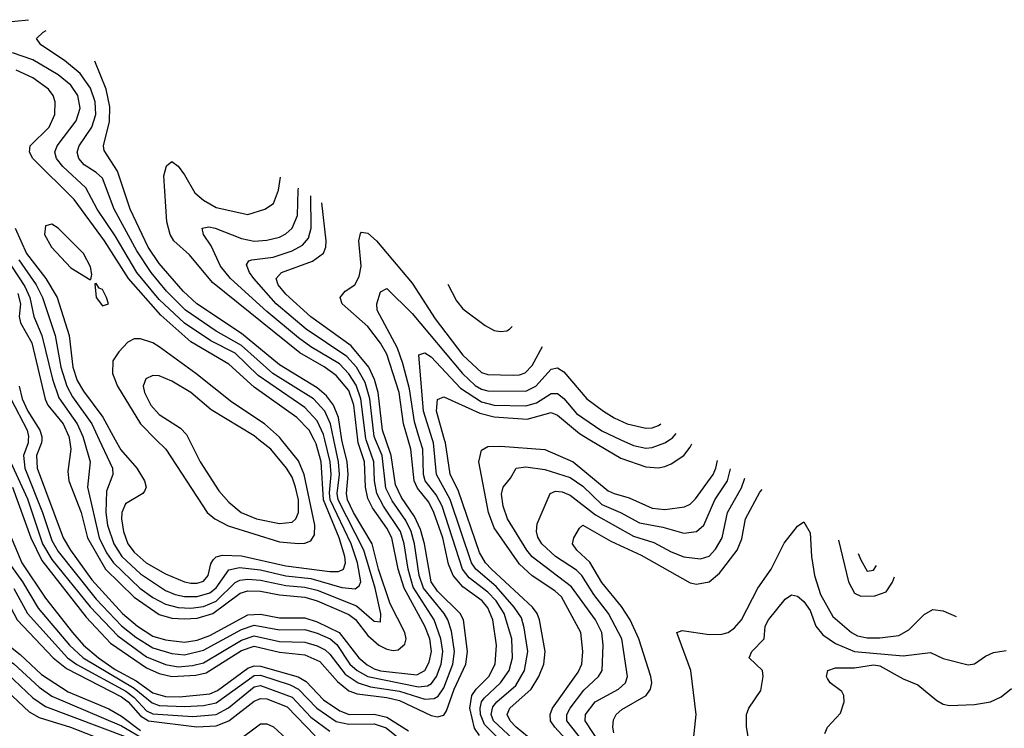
# Model space of a CAD drawing. Header units: inches. Extents: x 884549 to 1028252, y 526810 to 653624.
# Tile 1053 of 1056: x 1011888 to 1015004, y 649086 to 651330. Entities that reach past the tile are written whole.
import ezdxf

# ---------------------------------------------------------------- set-up
doc = ezdxf.new("R2010")
doc.units = ezdxf.units.IN
doc.header["$MEASUREMENT"] = 0
doc.layers.add('B0614', color=7, linetype='Continuous')
doc.layers.add('B0615', color=7, linetype='Continuous')

msp = doc.modelspace()

# ---------------------------------------------------------------- linework, layer by layer
at = {"layer": 'B0614', "color": 5}
for points, elevation in [([(1011335, 650000), (1011338.8, 649990), (1011406.7, 649906.7), (1011451, 649891), (1011473, 649873), (1011540.1, 649750), (1011562.9, 649650), (1011576.1, 649630), (1011621.8, 649590), (1011636.9, 649570), (1011659.4, 649490), (1011693.5, 649430), (1011712.3, 649370), (1011725.9, 649345.9), (1011756.1, 649316.1), (1011850, 649259), (1011930, 649183.1), (1011970, 649155.6), (1012230, 649057.8)], 3040), ([(1011398.3, 650000), (1011430, 649956.3), (1011483.1, 649943.1), (1011497.1, 649930), (1011531.1, 649851.1), (1011594.7, 649750), (1011599.7, 649690), (1011607.3, 649667.3), (1011616.7, 649650), (1011670.7, 649590.7), (1011692.9, 649512.9), (1011733.6, 649450), (1011768.9, 649370), (1011787.5, 649347.5), (1011870, 649290.5), (1011950, 649216.4), (1011990, 649188.6), (1012210, 649094.2), (1012290, 649048.2)], 3060), ([(1011497.4, 650000), (1011526.7, 649986.7), (1011540.9, 649970), (1011553.1, 649910), (1011569.3, 649870), (1011592.9, 649830), (1011638.4, 649770), (1011644.4, 649710), (1011655.2, 649675.2), (1011703.5, 649610), (1011728.9, 649530), (1011768.2, 649470), (1011810, 649390.9), (1011828.8, 649368.8), (1011890, 649320.2), (1011957, 649257), (1012042.1, 649202.1), (1012170, 649148.4), (1012210, 649125), (1012270, 649079.8)], 3080), ([(1011635.3, 650000), (1011634.6, 649950), (1011641.5, 649910), (1011670, 649850.1), (1011710, 649800.1), (1011731.7, 649711.7), (1011765.9, 649645.9), (1011792.1, 649572.1), (1011838.2, 649510), (1011880.4, 649430), (1011993.7, 649310), (1012036.1, 649276.1), (1012210, 649186.5), (1012231.5, 649170), (1012270, 649125.6), (1012295.7, 649110), (1012448.9, 649091.1), (1012510, 649093.9), (1012550.3, 649109.7), (1012630, 649172), (1012650, 649180.6), (1012670, 649180), (1012734.2, 649154.2), (1012822.8, 649062.8)], 3120), ([(1011859.6, 649930), (1011913, 649813), (1011960.2, 649670), (1011990, 649620.6), (1012110.9, 649470.9), (1012198.8, 649378.8), (1012290, 649313.2), (1012350, 649289), (1012390, 649281.2), (1012435, 649285), (1012470, 649293.6), (1012590, 649365.3), (1012630, 649379), (1012710, 649361.8), (1012790, 649359.2), (1012830, 649347.5), (1012854.9, 649334.9), (1012870, 649321.6), (1012917.9, 649257.9), (1012959.1, 649230), (1012998.3, 649218.3), (1013090, 649204.5), (1013170, 649179.2), (1013199.3, 649180.7), (1013212, 649188), (1013230, 649214.3), (1013259.3, 649290), (1013264.1, 649330), (1013254.4, 649394.4), (1013243.2, 649430), (1013231.4, 649450), (1013166.4, 649530), (1013152.6, 649570), (1013137.2, 649670), (1013126.5, 649710), (1013110, 649744.4), (1013066.9, 649806.9), (1013046.8, 649846.8), (1013035.3, 649950), (1013014.2, 650000)], 3240), ([(1011865.8, 649850), (1011923.3, 649690), (1011958.1, 649618.1), (1012098.6, 649438.6), (1012175.8, 649355.8), (1012290, 649278.2), (1012330, 649260.3), (1012370, 649250.7), (1012445.2, 649254.8), (1012478.4, 649261.6), (1012590, 649333.1), (1012630, 649346.6), (1012710, 649327.8), (1012790, 649318.6), (1012837.6, 649297.6), (1012894.2, 649234.2), (1012930, 649205.6), (1012955.6, 649195.6), (1013050, 649184.5), (1013090, 649174.9), (1013190, 649127.3), (1013210, 649122.8), (1013230, 649128.4), (1013238.7, 649141.3), (1013262.8, 649210), (1013300.2, 649290), (1013305.1, 649330), (1013292.1, 649430), (1013281.6, 649450), (1013210, 649520.9), (1013190.4, 649550.4), (1013169, 649670), (1013156, 649716), (1013137.5, 649757.5), (1013096.8, 649816.8), (1013077.3, 649857.3), (1013063.7, 649950), (1013046.7, 650000)], 3220), ([(1011915.5, 650000), (1011914.5, 649990), (1011900.5, 649950), (1011904.8, 649910), (1011960.6, 649770), (1011990, 649681), (1012010, 649645.8), (1012130, 649495.5), (1012210, 649410.9), (1012255.3, 649375.3), (1012310, 649340.9), (1012370, 649323.2), (1012410, 649319.3), (1012470, 649333.6), (1012590, 649399), (1012630, 649413.1), (1012710, 649398.7), (1012790, 649399), (1012830, 649387.9), (1012870.6, 649370), (1012891.6, 649351.6), (1012933.4, 649290), (1012955.6, 649270), (1012990, 649250.5), (1013150, 649217.7), (1013178.9, 649221.1), (1013191.8, 649228.2), (1013207.6, 649250), (1013222.3, 649290), (1013227.1, 649330), (1013221.3, 649370), (1013199.5, 649430), (1013133.7, 649533.7), (1013117.5, 649590), (1013104.5, 649670), (1013092.7, 649710), (1013039.3, 649790), (1013018.4, 649830), (1013010.9, 649870), (1013009.2, 649930), (1012984.8, 650000)], 3260), ([(1011957.8, 650000), (1011957.2, 649990), (1011941.7, 649950), (1011943.1, 649910), (1012026, 649690), (1012049.2, 649650), (1012116.4, 649556.4), (1012213.2, 649450), (1012261.4, 649410), (1012310, 649378.6), (1012350, 649366.8), (1012410, 649359.2), (1012450, 649365), (1012490, 649380.7), (1012610, 649445.5), (1012650, 649448.2), (1012710, 649436.3), (1012790, 649435.8), (1012830, 649423.3), (1012899.5, 649390), (1012961.9, 649310), (1012987.5, 649287.5), (1013010, 649275), (1013030, 649268.4), (1013144.7, 649255.3), (1013170, 649269.1), (1013184.4, 649295.6), (1013191.7, 649330), (1013185.8, 649370), (1013170.2, 649410.2), (1013104.9, 649530), (1013085.8, 649590), (1013065.6, 649690), (1013050, 649720.2), (1013004.6, 649784.6), (1012990, 649814.5), (1012982.5, 649850), (1012978.8, 649930), (1012959.4, 649990), (1012958.2, 650000)], 3280), ([(1012045.3, 650000), (1012049.8, 649970), (1012041, 649899), (1012043.8, 649870), (1012082.4, 649770), (1012103.1, 649690), (1012159.4, 649590), (1012250, 649502), (1012330, 649447), (1012370, 649435.4), (1012410, 649432.6), (1012450, 649435.4), (1012499.7, 649450), (1012586.1, 649513.9), (1012610, 649522.2), (1012650, 649521), (1012710, 649509), (1012790, 649502), (1012830, 649490.4), (1012930, 649447), (1012950.8, 649430.8), (1012990, 649380.8), (1013024.9, 649350), (1013050, 649336.9), (1013070, 649332.4), (1013085.6, 649334.4), (1013107.4, 649352.6), (1013110.9, 649370), (1013107.2, 649390), (1013060.8, 649480.8), (1013023.1, 649590), (1013003.3, 649670), (1012944.3, 649770), (1012925.6, 649810), (1012922.4, 649830), (1012927.6, 649890), (1012924.1, 649930), (1012909.3, 649990), (1012907.8, 650000)], 3320), ([(1012091.3, 650000), (1012111.3, 649930), (1012102.3, 649850), (1012139.9, 649690), (1012162.4, 649642.3), (1012184.7, 649610), (1012268.4, 649530), (1012310, 649500.6), (1012350, 649479.5), (1012390, 649468.6), (1012430, 649467.1), (1012470, 649472.4), (1012510, 649489.3), (1012570, 649548.5), (1012584.6, 649555.4), (1012610, 649559.1), (1012650, 649555.6), (1012730, 649538.9), (1012790, 649533.7), (1012830, 649523.4), (1012954.4, 649474.4), (1013010, 649425.7), (1013030, 649423.9), (1013031.2, 649448.8), (1013013.2, 649530), (1012977.4, 649650), (1012895.6, 649810), (1012893.1, 649830), (1012900.7, 649890), (1012897.5, 649930), (1012882.5, 650000)], 3340), ([(1012139.9, 650000), (1012181.9, 649910), (1012183.3, 649890), (1012163, 649837), (1012160.8, 649770), (1012166.4, 649730), (1012185.8, 649670), (1012211.5, 649630), (1012270, 649575.5), (1012350, 649523.1), (1012380.4, 649510), (1012410, 649503.5), (1012450, 649504), (1012490, 649515.5), (1012510, 649531), (1012550, 649588.2), (1012584.1, 649595.9), (1012650, 649588.7), (1012730, 649569.7), (1012810, 649560.6), (1012907.7, 649532.3), (1012950, 649528), (1012962.7, 649537.3), (1012967.3, 649550), (1012957.6, 649610), (1012936.7, 649670), (1012871, 649810), (1012868.1, 649831.9), (1012873.8, 649890), (1012870.4, 649930), (1012853.9, 650000)], 3360), ([(1012190.7, 650000), (1012208.1, 649968.1), (1012259.3, 649910), (1012283.1, 649870), (1012288.5, 649850), (1012282.7, 649837.3), (1012277.6, 649830), (1012223.4, 649796.6), (1012211.4, 649770), (1012210.1, 649749.9), (1012216.4, 649710), (1012230.9, 649670), (1012250, 649644.3), (1012288.8, 649610), (1012350, 649575.9), (1012409.4, 649550), (1012430, 649546.1), (1012450, 649546.2), (1012470, 649552.6), (1012484.2, 649570), (1012492.6, 649607.4), (1012500.1, 649619.9), (1012510.4, 649629.5), (1012530, 649635.1), (1012590, 649632.4), (1012730, 649600.7), (1012870, 649582.4), (1012897.4, 649582.6), (1012912.9, 649590), (1012918.7, 649610), (1012917.2, 649630), (1012899.6, 649690), (1012849.6, 649810), (1012842.2, 649930), (1012826.7, 649986.7), (1012819.7, 650000)], 3380), ([(1012320.4, 650000), (1012350.3, 649970.3), (1012481.1, 649770), (1012505.4, 649750), (1012547.7, 649727.7), (1012710, 649676.3), (1012770, 649671.7), (1012790, 649673.1), (1012810, 649680.5), (1012821.3, 649698.7), (1012821.9, 649730), (1012788.1, 649890), (1012770, 649933.1), (1012716.8, 650000)], 3420), ([(1012424.6, 650000), (1012458.9, 649930), (1012518.3, 649838.3), (1012550, 649802), (1012589.5, 649770), (1012637.6, 649750), (1012710, 649734.6), (1012750, 649739.6), (1012761.7, 649750), (1012770.2, 649769.8), (1012770.2, 649810), (1012761.4, 649850), (1012750, 649881.7), (1012732.7, 649910), (1012682.7, 649970), (1012645.4, 650000)], 3440), ([(1013343.3, 649063.3), (1013326.9, 649086.9), (1013312.5, 649150), (1013319.2, 649190), (1013332.2, 649210), (1013372.4, 649250), (1013392.3, 649290), (1013396.5, 649350), (1013385.9, 649430), (1013370, 649467.6), (1013351.6, 649490), (1013290, 649534.1), (1013259.5, 649570), (1013245.6, 649605.6), (1013226.9, 649690), (1013199.1, 649770), (1013182.6, 649802.6), (1013147.1, 649847.1), (1013136.1, 649870), (1013125.9, 649970), (1013117.1, 650000)], 3180), ([(1013427.8, 649030), (1013359, 649099), (1013345.9, 649130), (1013345.1, 649150), (1013349.8, 649170), (1013357.9, 649182.1), (1013409.8, 649230.2), (1013436.9, 649270), (1013447.9, 649310), (1013445.1, 649370), (1013421.4, 649450), (1013395.7, 649490), (1013370, 649517.7), (1013310, 649562.6), (1013289, 649590), (1013224.8, 649790), (1013206, 649826), (1013171.7, 649870), (1013166, 649890), (1013163.7, 649970), (1013154.5, 650000)], 3160), ([(1013495.2, 649010), (1013387.8, 649110), (1013380.4, 649130), (1013385.8, 649154.1), (1013398.2, 649170), (1013458.4, 649221.6), (1013485.1, 649270), (1013496.2, 649330), (1013484.9, 649404.9), (1013475.7, 649435.7), (1013453.3, 649470), (1013395.6, 649535.6), (1013331.6, 649590), (1013318.2, 649610), (1013250.6, 649810.6), (1013207.1, 649890), (1013197.3, 649990), (1013194.1, 650000)], 3140), ([(1013530.8, 649030.8), (1013459.4, 649090), (1013440.2, 649110), (1013430.6, 649130), (1013439.2, 649150), (1013506.8, 649210), (1013530.8, 649250), (1013546.9, 649290), (1013550.6, 649330), (1013533.3, 649430), (1013525.9, 649450), (1013511.2, 649470), (1013380.7, 649590), (1013362.1, 649610), (1013342.7, 649642.7), (1013276.9, 649836.9), (1013250.8, 649890.8), (1013235.3, 649990), (1013232.5, 650000)], 3120), ([(1013692.5, 650000), (1013790, 649941.7), (1013870, 649914.5), (1013910, 649911.2), (1013930, 649915), (1013950, 649923.3), (1013990, 649950.6), (1014010, 649976.4), (1014015.4, 649986.9)], 3120), ([(1013790.6, 650000), (1013830, 649981.8), (1013870, 649973.7), (1013890, 649975.6), (1013929.7, 649990.3), (1013944.3, 650000)], 3140), ([(1013636.6, 649030), (1013581.1, 649090), (1013568.2, 649110), (1013566.5, 649130), (1013574.6, 649150), (1013655.5, 649264.5), (1013667.4, 649290), (1013670, 649329.9), (1013663.4, 649390), (1013602.5, 649502.5), (1013581.8, 649521.8), (1013510, 649569.4), (1013470, 649606.2), (1013390, 649721.6), (1013372, 649770), (1013341.6, 649930), (1013350, 649966.7), (1013370, 649978.2), (1013410, 649980.1), (1013550, 649968.8), (1013639.5, 649930), (1013750, 649838.5), (1013769.4, 649830), (1013816.3, 649816.3), (1013890, 649783.6), (1013930, 649779.3), (1013992.1, 649787.9), (1014010, 649796.4), (1014026.6, 649813.4), (1014082.8, 649890), (1014091.2, 649910), (1014096, 649934.7)], 3080), ([(1013682.4, 649030), (1013619.4, 649110), (1013619.4, 649130), (1013630.2, 649150), (1013673, 649207), (1013719.9, 649250), (1013731.2, 649270), (1013734.8, 649350), (1013729.9, 649390), (1013710, 649430.3), (1013634.8, 649534.8), (1013510, 649629.6), (1013493.5, 649650), (1013431.4, 649750), (1013418.3, 649790), (1013412.7, 649827.3), (1013417.9, 649850), (1013441.8, 649878.2), (1013459.3, 649910), (1013490, 649914.6), (1013550, 649906.3), (1013630, 649880.8), (1013670, 649853.1), (1013730, 649795.2), (1013789.9, 649769.9), (1013850, 649737.1), (1013923.3, 649723.3), (1013990, 649704), (1014030, 649709.6), (1014053.3, 649730), (1014087.9, 649810), (1014128.3, 649870), (1014137, 649908.2)], 3060), ([(1013730.3, 649030.3), (1013678.1, 649110), (1013679, 649130), (1013709.4, 649170.6), (1013782.8, 649210), (1013805.3, 649230), (1013811.1, 649250), (1013793.2, 649370), (1013751, 649450), (1013705.1, 649510), (1013667.2, 649570), (1013650, 649586.7), (1013583.8, 649630), (1013540.7, 649670), (1013528, 649692), (1013524, 649710), (1013526.2, 649733.8), (1013567, 649830), (1013583.2, 649836.8), (1013605.2, 649834.8), (1013630, 649824.2), (1013710, 649762.5), (1013830, 649695.1), (1013894.9, 649674.9), (1013950, 649644.8), (1013990, 649629.3), (1014042.8, 649622.8), (1014070, 649631.5), (1014090, 649653.4), (1014110.9, 649690), (1014128.2, 649770), (1014172.5, 649847.5), (1014182.6, 649878.3)], 3040), ([(1013768.1, 649071.9), (1013764.6, 649090), (1013767.2, 649112.8), (1013776.2, 649130), (1013794.1, 649145.9), (1013870.4, 649190), (1013884.3, 649210), (1013888.1, 649230), (1013884.9, 649250), (1013847.8, 649370), (1013820.4, 649430), (1013792.4, 649472.4), (1013730, 649548), (1013692.5, 649612.5), (1013650.7, 649650), (1013637.8, 649670), (1013641.5, 649690), (1013659.4, 649720.6), (1013670, 649730.1), (1013758.5, 649678.5), (1013855.1, 649635.1), (1014010, 649546.7), (1014030, 649542.9), (1014070, 649550.1), (1014102.6, 649577.4), (1014158.7, 649650), (1014173.4, 649686.6), (1014184.8, 649750), (1014230, 649834.1), (1014237.3, 649842.1)], 3020), ([(1011828.5, 649768.5), (1011895.3, 649610), (1011970, 649498.8), (1012055.6, 649390), (1012090, 649350), (1012137.4, 649310), (1012190, 649272.7), (1012257, 649237), (1012310, 649199.1), (1012350, 649186.8), (1012393.6, 649186.4), (1012490, 649195.4), (1012514.1, 649205.9), (1012610, 649277.2), (1012630, 649284), (1012650, 649282.8), (1012769, 649249), (1012794.4, 649234.4), (1012850, 649176.9), (1012901.4, 649141.4), (1012930.5, 649130.5), (1013010, 649131.5), (1013050, 649122.1), (1013118.9, 649078.9)], 3180), ([(1014016.2, 649010), (1014028.5, 649130), (1014011.8, 649270), (1013967.9, 649390), (1013984.4, 649395.6), (1014070, 649383.8), (1014110, 649384), (1014130, 649390.1), (1014150, 649404.2), (1014171.9, 649430), (1014224, 649530), (1014266.5, 649590), (1014307.6, 649672.4), (1014350, 649726.4), (1014370, 649739.7), (1014390, 649704.9), (1014394.1, 649630), (1014402.9, 649570), (1014422.2, 649510), (1014460.8, 649440.8), (1014520.8, 649390), (1014539.4, 649379.4), (1014570, 649372.8), (1014610, 649372.6), (1014670, 649380.8), (1014701.7, 649398.3), (1014750, 649446.3), (1014777.3, 649462.7), (1014810, 649458.6), (1014851.6, 649440.5)], 2980), ([(1014479.6, 649681.6), (1014510.5, 649550), (1014530, 649514.1), (1014550, 649504.6), (1014593.9, 649506.1), (1014630, 649518.7), (1014650, 649548.7), (1014655.9, 649565.8)], 3020), ([(1014541.9, 649640.4), (1014550, 649620.2), (1014570, 649583.5), (1014590, 649586.8), (1014599.7, 649602.1)], 3040), ([(1011854, 649610), (1011897, 649550), (1011947.1, 649467.1), (1012046.1, 649350), (1012088.8, 649310), (1012250, 649213.8), (1012307, 649167), (1012330, 649158.6), (1012410, 649155.3), (1012470, 649158.5), (1012510, 649166.9), (1012630, 649254), (1012650, 649254.7), (1012743.7, 649223.7), (1012770.5, 649210.5), (1012828.2, 649150), (1012890, 649108), (1012930, 649099.1), (1013010, 649101), (1013047.7, 649087.7), (1013103.2, 649043.2)], 3160), ([(1011869.4, 649529.4), (1011912.7, 649450), (1012039.7, 649310), (1012069, 649289), (1012224, 649204), (1012250, 649184.5), (1012290, 649142.1), (1012310, 649132.6), (1012435.8, 649124.2), (1012510, 649130), (1012549.1, 649150.9), (1012630, 649217.7), (1012650, 649222.5), (1012750, 649184.8), (1012810, 649121.7), (1012870, 649077.4)], 3140), ([(1014198.4, 649030), (1014188.4, 649091.6), (1014188.2, 649130), (1014195.1, 649150), (1014233.9, 649206.1), (1014240.4, 649250), (1014238.3, 649270), (1014196.9, 649310), (1014205.4, 649330), (1014244.4, 649370), (1014247.6, 649410), (1014258.2, 649430), (1014310, 649494.9), (1014330, 649509.2), (1014350, 649504.3), (1014370, 649488.4), (1014390, 649459.1), (1014407.7, 649410), (1014430, 649382.5), (1014470, 649355.2), (1014529.8, 649329.8), (1014684, 649316), (1014770, 649326.5), (1014810, 649307.5), (1014890, 649287.2), (1014910, 649290.2), (1014944.7, 649315.3), (1014970, 649326), (1015010, 649332.4)], 2960), ([(1014435.6, 649070), (1014444.7, 649090), (1014485.7, 649134.3), (1014497.2, 649170), (1014496.4, 649190), (1014490, 649202.9), (1014452.8, 649230), (1014444.2, 649244.2), (1014441.2, 649250), (1014445.4, 649270), (1014470, 649278), (1014530, 649277.6), (1014590, 649287.2), (1014610, 649284), (1014683.5, 649243.5), (1014730, 649224.3), (1014790, 649174.4), (1014810, 649163.1), (1014830, 649159.1), (1014910, 649161.9), (1014959.7, 649170), (1014994.1, 649185.9), (1015027, 649213)], 2940), ([(1011830, 649222.2), (1011918.4, 649138.4), (1011950, 649121.2), (1012049.4, 649090.6), (1012121.3, 649061.3)], 3020), ([(1012575.4, 649044.6), (1012650, 649100.2), (1012670, 649101.1), (1012691, 649091), (1012733, 649053)], 3080)]:
    msp.add_lwpolyline(points, dxfattribs=dict(at, elevation=elevation))
at = {"layer": 'B0615', "color": 5}
for points, elevation in [([(1011830, 651320.8), (1011916.5, 651329.9)], 3360), ([(1012882.5, 650000), (1012871.8, 650050), (1012853.9, 650090), (1012817.5, 650130), (1012689.1, 650210), (1012590, 650298.2), (1012510, 650343.5), (1012412.6, 650410), (1012352.7, 650470), (1012303.8, 650530), (1012258.4, 650598.4), (1012187, 650730), (1012150, 650827.7), (1012130, 650846.5), (1012092.7, 650870), (1012074.9, 650890), (1012069.9, 650910), (1012076.8, 650930), (1012116.4, 650990), (1012129.5, 651030), (1012127.5, 651070), (1012112.6, 651112.6), (1012079.5, 651159.5), (1012030, 651200.3), (1011955.6, 651250), (1011940.9, 651270), (1011962.3, 651290), (1011971.9, 651295.1)], 3340), ([(1012853.9, 650000), (1012850, 650016.6), (1012830, 650060.4), (1012790, 650101.8), (1012642.9, 650202.9), (1012570, 650273.7), (1012492.7, 650312.7), (1012410, 650368.9), (1012330, 650444.4), (1012259.1, 650530), (1012190, 650645.6), (1012133.1, 650730), (1012097.8, 650797.8), (1012024.9, 650864.9), (1012004.8, 650890), (1011999.7, 650910), (1012007.3, 650930), (1012066.5, 651010), (1012079.3, 651050), (1012071.7, 651090), (1012050, 651122.2), (1012010, 651154.9), (1011930, 651202.5), (1011865.2, 651225.2)], 3360), ([(1012907.8, 650000), (1012897.2, 650070), (1012881.7, 650110), (1012859.3, 650139.3), (1012830, 650164.3), (1012710, 650236.8), (1012590, 650336.3), (1012448.9, 650430), (1012405.8, 650470), (1012330, 650558), (1012294.9, 650610), (1012238, 650730), (1012197.8, 650850), (1012155.8, 650915.7), (1012153.7, 650930), (1012172.3, 651007.7), (1012173.8, 651053.8), (1012161.7, 651110), (1012126.3, 651198.2)], 3320), ([(1012819.7, 650000), (1012804.1, 650030), (1012765, 650070), (1012630, 650166.9), (1012550, 650239), (1012429.9, 650310), (1012334.9, 650394.9), (1012232.2, 650510), (1012156.5, 650630), (1012060.2, 650760.2), (1011929.5, 650890), (1011919.7, 650910), (1011921.2, 650930), (1011981.4, 650990), (1011999.3, 651030), (1012000.6, 651070), (1011994, 651090), (1011979.2, 651110), (1011930, 651145.4), (1011877.5, 651170)], 3380), ([(1012958.2, 650000), (1012945.2, 650110), (1012930, 650155.7), (1012890, 650203.4), (1012851.2, 650231.3), (1012774.9, 650274.8), (1012498.3, 650498.3), (1012425.5, 650585.5), (1012376, 650630), (1012364.8, 650650), (1012353.9, 650690), (1012344.5, 650835.5), (1012353.2, 650866.8), (1012370, 650881.1), (1012390, 650865.9), (1012410, 650838.9), (1012441.9, 650781.9), (1012470, 650758.4), (1012510, 650735.4), (1012610, 650713), (1012663.6, 650730), (1012691.7, 650748.3), (1012707.5, 650790), (1012713.5, 650831.1)], 3280), ([(1012984.8, 650000), (1012983.5, 650003.5), (1012968.1, 650130), (1012952.9, 650172.9), (1012930, 650209.2), (1012900.3, 650240.3), (1012810, 650293.7), (1012770, 650322.8), (1012670, 650405.8), (1012555.4, 650510), (1012523.4, 650550), (1012494.2, 650614.2), (1012469.9, 650650), (1012465.1, 650670), (1012486.3, 650673.7), (1012506.4, 650670), (1012590, 650636.8), (1012630, 650628.9), (1012670, 650632.1), (1012710, 650641.6), (1012730, 650651.9), (1012750.3, 650670), (1012767, 650710), (1012769.5, 650790.5), (1012770.2, 650796)], 3260), ([(1013014.2, 650000), (1013010, 650010), (1012996, 650130), (1012981.6, 650181.6), (1012954.1, 650230), (1012923.8, 650263.8), (1012794.2, 650350), (1012699.8, 650430), (1012629.5, 650510), (1012615, 650530), (1012605.8, 650554.2), (1012613.5, 650566.5), (1012622.9, 650570), (1012690, 650578.2), (1012750, 650598.1), (1012783.6, 650616.4), (1012802.1, 650637.9), (1012810.8, 650670), (1012809, 650772)], 3240), ([(1013046.7, 650000), (1013036.5, 650030), (1013022.5, 650150), (1013011, 650191), (1012993, 650230), (1012937.5, 650297.5), (1012810, 650389.4), (1012730, 650461), (1012705.6, 650490), (1012699.9, 650510), (1012716.7, 650530), (1012814.5, 650565.6), (1012849.7, 650590.3), (1012857, 650610), (1012858, 650630), (1012844.6, 650750)], 3220), ([(1011873.6, 650670), (1011909.5, 650590), (1011970.7, 650510), (1012007.2, 650450), (1012044.8, 650330), (1012055.9, 650230), (1012070, 650187.1), (1012090, 650153.3), (1012151.7, 650071.7), (1012190.7, 650000)], 3380), ([(1013117.1, 650000), (1013102.5, 650050), (1013089, 650150), (1013050.5, 650270.5), (1013030, 650306.1), (1012990, 650358.6), (1012908.6, 650430), (1012902.5, 650450), (1012905, 650455), (1012918, 650470), (1012949.2, 650490.8), (1012962.8, 650517.2), (1012968.3, 650550), (1012961.4, 650630), (1012966.8, 650653.2), (1012970, 650657.1), (1012990, 650654.3), (1013017.3, 650630), (1013130, 650495.3), (1013202.5, 650382.5), (1013290, 650268.2), (1013350, 650213.3), (1013370, 650206.6), (1013450, 650204.6), (1013470, 650205.1), (1013488.2, 650211.8), (1013510, 650234.8), (1013542.8, 650295.2)], 3180), ([(1011885.8, 650570), (1011940.8, 650490), (1011960.6, 650450), (1012000.3, 650330), (1012018.1, 650230), (1012037.5, 650170), (1012055.7, 650135.7), (1012116.6, 650050), (1012139.9, 650000)], 3360), ([(1011862.8, 650550), (1011905, 650485), (1011920.8, 650450), (1011933, 650390), (1011958.3, 650330), (1011991.8, 650191.8), (1012012.5, 650132.5), (1012070.5, 650050), (1012088.4, 650010), (1012091.3, 650000)], 3340), ([(1011882.7, 650462.7), (1011890.9, 650430), (1011886.9, 650390), (1011890.3, 650370), (1011926.6, 650306.6), (1011969, 650129), (1011977.2, 650110), (1012025.6, 650050), (1012043.8, 650010), (1012045.3, 650000)], 3320), ([(1013154.5, 650000), (1013137, 650057), (1013121.4, 650161.4), (1013100.9, 650240.9), (1013083.3, 650290), (1013019.2, 650410), (1013018.8, 650430), (1013030, 650468.4), (1013050, 650479.1), (1013130, 650399.9), (1013289.5, 650209.5), (1013330, 650171.5), (1013350, 650160.5), (1013370, 650154.6), (1013490, 650153.9), (1013521.4, 650170), (1013570, 650223), (1013590, 650227.4), (1013610, 650214.7), (1013683.1, 650130), (1013735.7, 650090), (1013769, 650069), (1013810, 650050.8), (1013870, 650036.9), (1013890, 650037.7), (1013910, 650045.3), (1013917.2, 650050.6)], 3160), ([(1013242.6, 650492.5), (1013270, 650439.5), (1013290, 650414.6), (1013361.4, 650361.4), (1013390, 650345.9), (1013410, 650342.2), (1013430, 650344.5), (1013437.9, 650350), (1013447.1, 650358.1)], 3220), ([(1012716.8, 650000), (1012710, 650008.6), (1012663.3, 650050), (1012559.2, 650119.2), (1012446.1, 650210), (1012330, 650294.6), (1012310, 650306.7), (1012270, 650319.9), (1012250, 650319.9), (1012230, 650309), (1012201.5, 650278.5), (1012182.5, 650250), (1012182.1, 650210), (1012197.2, 650170), (1012270, 650050.1), (1012320.4, 650000)], 3420), ([(1013194.1, 650000), (1013165.5, 650090), (1013151.4, 650268.6), (1013170, 650275), (1013190, 650262.6), (1013283.2, 650163.2), (1013350, 650120.4), (1013390, 650109.8), (1013490, 650106.9), (1013523.1, 650116.9), (1013570, 650146.9), (1013590, 650146.9), (1013610, 650130.5), (1013650, 650082.7), (1013730, 650028), (1013790.6, 650000)], 3140), ([(1012645.4, 650000), (1012630, 650012.3), (1012494.6, 650094.6), (1012430, 650149.9), (1012370, 650185.5), (1012330, 650202.4), (1012310, 650203.4), (1012287.2, 650192.8), (1012278.4, 650170), (1012282.7, 650150), (1012303.6, 650110), (1012330, 650079.5), (1012397, 650037), (1012416.5, 650016.5), (1012424.6, 650000)], 3440), ([(1011886.2, 650170), (1011896.4, 650130), (1011913.6, 650090), (1011952.3, 650030), (1011958.5, 650010), (1011957.8, 650000)], 3280), ([(1011860.4, 650130), (1011911.5, 650030), (1011916.6, 650010), (1011915.5, 650000)], 3260), ([(1013232.5, 650000), (1013206.9, 650090), (1013210, 650127.2), (1013230, 650135.9), (1013344.4, 650084.4), (1013390, 650072.6), (1013494.4, 650065.6), (1013570, 650086.6), (1013590, 650077.9), (1013659.6, 650019.6), (1013692.5, 650000)], 3120), ([(1013944.3, 650000), (1013953.7, 650006.3), (1013965.4, 650019.4)], 3140)]:
    msp.add_lwpolyline(points, dxfattribs=dict(at, elevation=elevation))
at = {"layer": 'B0615', "color": 5, "elevation": 3420}
for points in [[(1011990, 650682.5), (1011970, 650677.3), (1011966.4, 650650), (1011988.8, 650610), (1012050, 650544.5), (1012110, 650507.6), (1012113, 650507), (1012116.5, 650523.5), (1012112.2, 650547.8), (1012089.9, 650590), (1012010, 650669.9)], [(1012130, 650495.1), (1012126, 650494), (1012130, 650450.8), (1012150, 650424.4), (1012169.2, 650430), (1012163.1, 650450), (1012150, 650475.8), (1012139.6, 650479.6)]]:
    msp.add_lwpolyline(points, close=True, dxfattribs=at)

doc.saveas('drawing.dxf')
